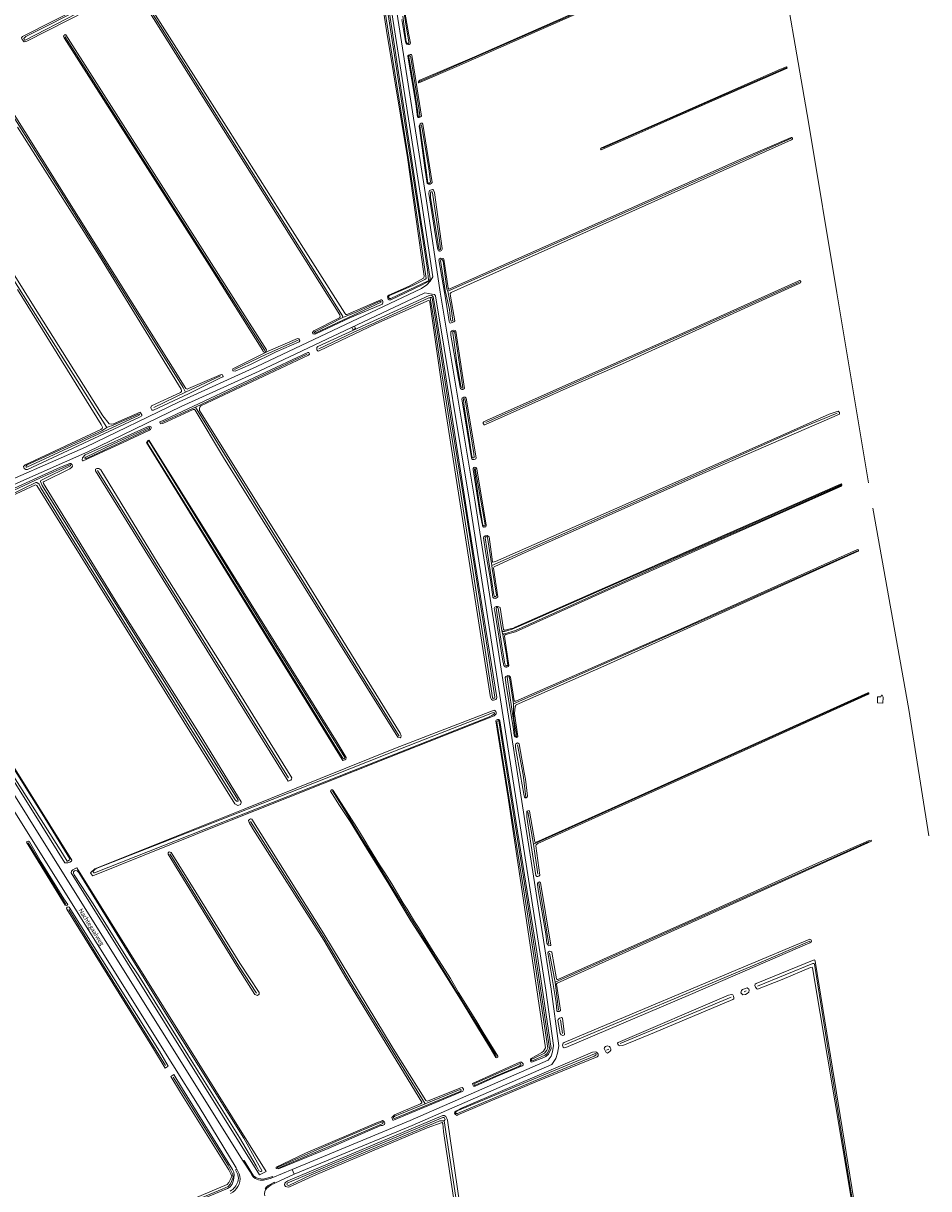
# Model space of a CAD drawing. Extents: x 177628 to 188968, y 384226 to 390673.
# Tile 357 of 393: x 187762 to 188283, y 386791 to 387462. Entities that reach past the tile are written whole.
import ezdxf

# ---------------------------------------------------------------- set-up
doc = ezdxf.new("R2010")
doc.units = 0
for name, color, linetype, lineweight in [('B02_T', 14, 'Continuous', 9), ('B14_F', 14, 'Continuous', 9), ('T07_F', 253, 'Continuous', 9), ('T09_F', 253, 'Continuous', 9), ('T09_T', 253, 'Continuous', 9), ('T10_F', 253, 'Continuous', 9), ('V00_F', 8, 'Continuous', 9), ('V00_T', 8, 'Continuous', 9), ('V06_F', 8, 'Continuous', 9), ('W01_F', 253, 'Continuous', 9), ('Z06', 7, 'Continuous', 9)]:
    doc.layers.add(name, color=color, linetype=linetype, lineweight=lineweight)
doc.styles.add('Legend', font='calibri.ttf')

msp = doc.modelspace()

# ---------------------------------------------------------------- linework, layer by layer
at = {"layer": 'B02_T', "linetype": 'Continuous'}
msp.add_lwpolyline([(188253.306, 387070.487), (188253.443, 387074.055)], dxfattribs=at)
at = {"layer": 'B14_F', "linetype": 'Continuous'}
for points in [[(187950.788, 387286.709), (187952.247, 387287.335), (187952.791, 387286.067), (187951.332, 387285.441), (187950.788, 387286.709)], [(188253.443, 387074.055), (188255.208, 387073.987), (188255.642, 387074.879), (188256.098, 387074.901), (188256.612, 387073.899), (188256.477, 387070.366), (188253.306, 387070.487)]]:
    msp.add_lwpolyline(points, dxfattribs=at)
at = {"layer": 'T07_F', "linetype": 'Continuous'}
for points in [[(187989.735, 387428.237), (188116.569, 387483.94)], [(187945.461, 387292.334), (187945.334, 387293.352), (187829.801, 387477.101)], [(187900.586, 387273.344), (187785.502, 387454.137)], [(187854.852, 387249.386), (187853.507, 387252.006), (187785.582, 387360.849), (187739.416, 387433.84)], [(188200.828, 387436.18), (188158.895, 387417.767), (188095.022, 387389.803)], [(188005.938, 387307.509), (188056.712, 387329.947), (188203.917, 387395.511)], [(187809.686, 387229.054), (187751.509, 387321.199)], [(188027.851, 387231.866), (188141.367, 387282.656), (188208.206, 387312.71)], [(187995.828, 387303.814), (187994.982, 387303.763), (187964.364, 387289.506), (187951.391, 387283.737), (187931.609, 387274.3)], [(187901.543, 387271.278), (187919.857, 387279.273)], [(187860.688, 387240.809), (187924.998, 387271.229)], [(187883.056, 387262.379), (187901.543, 387271.278)], [(187854.852, 387249.386), (187875.137, 387258.85)], [(187836.636, 387240.519), (187854.852, 387249.386)], [(187841.272, 387231.979), (187860.688, 387240.809)], [(187860.688, 387240.809), (187929.889, 387128.586), (187977.917, 387051.401)], [(188031.257, 387149.615), (188117.529, 387187.854), (188211.053, 387229.368), (188230.143, 387237.342)], [(187914.184, 387027.384), (187804.252, 387204.257)], [(188043.849, 387069.892), (188157.023, 387120.128), (188241.847, 387158.053)], [(188055.346, 386989.123), (188178.645, 387044.582), (188248.061, 387075.852)], [(188049.281, 387029.139), (188046.153, 387046.325)], [(188050.951, 387016.241), (188049.281, 387029.139)], [(187939.59, 387019.819), (187947.25, 387007.536), (187954.706, 386995.227), (187962.645, 386982.667), (187970.293, 386970.21), (187980.74, 386952.899), (187984.734, 386946.667), (187993.858, 386932.049), (187997.658, 386925.772), (188006.735, 386911.301), (188014.241, 386899.088), (188019.894, 386889.867), (188024.173, 386883.146), (188027.781, 386877.066), (188033.245, 386868.286), (188034.004, 386866.962)], [(187934.273, 386936.15), (187892.337, 387002.254)], [(188055.346, 386989.123), (188052.105, 387007.72)], [(187784.183, 386957.569), (187764.359, 386989.916)], [(188057.833, 386971.844), (188055.346, 386989.123)], [(188067.738, 386909.734), (188151.885, 386947.272), (188248.649, 386990.826)], [(187845.838, 386983.616), (187885.626, 386919.017)], [(188064.118, 386931.389), (188058.446, 386966.879)], [(187784.183, 386957.569), (187786.098, 386954.5)], [(187843.401, 386861.715), (187803.368, 386926.236), (187787.677, 386951.613)], [(187992.996, 386839.673), (187949.915, 386909.588), (187934.273, 386936.15)], [(188073.309, 386873.7), (188183.667, 386920.137), (188214.47, 386933.406)], [(188067.738, 386909.734), (188064.482, 386926.534)], [(187885.626, 386919.017), (187895.867, 386903.438)], [(188184.369, 386907.413), (188216.186, 386920.496), (188216.867, 386920.54), (188217.124, 386920.05), (188232.46, 386823.86), (188256.339, 386677.534)], [(188069.783, 386893.609), (188067.738, 386909.734)], [(188169.2, 386901.145), (188105.235, 386874.415)], [(188177.705, 386904.744), (188176.631, 386904.259)], [(188072.079, 386880.18), (188070.837, 386888.04)], [(188098.609, 386871.255), (188097.383, 386870.613)], [(187757.26, 386741.048), (187810.576, 386763.367), (187876.091, 386790.575), (187879.495, 386792.095), (187880.929, 386793.663), (187882.376, 386797.279), (187882.262, 386798.99), (187879.465, 386804.423), (187847.886, 386854.996)], [(188003.866, 386829.906), (188020.883, 386717.928), (188034.489, 386630.695)]]:
    msp.add_lwpolyline(points, dxfattribs=at)
at = {"layer": 'T09_F', "linetype": 'Continuous'}
for points in [[(187904.421, 387523.223), (187957.536, 387550.333), (187958.087, 387551.171), (187957.848, 387552.075), (187957.343, 387553.196), (187956.734, 387553.427), (187954.95, 387552.709), (187833.273, 387490.863), (187761.015, 387454.042), (187760.542, 387453.407), (187760.945, 387452.325), (187761.996, 387451.112), (187763.657, 387451.354), (187904.421, 387523.223)], [(187979.422, 387463.925), (187981.522, 387451.246), (187981.968, 387450.13), (187982.368, 387449.623), (187983.274, 387449.516), (187983.698, 387449.592), (187984.317, 387449.87), (187984.543, 387450.258), (187983.545, 387455.019), (187976.713, 387493.219)], [(187983.731, 387310.355), (187991.917, 387314.949), (187992.137, 387315.379), (187992.439, 387316.177), (187982.701, 387384.478), (187970.696, 387457.63), (187965.756, 387490.468), (187966.114, 387490.959), (187966.733, 387491.238), (187968.441, 387490.932), (187968.864, 387490.544), (187990.016, 387351.139), (187995.83, 387314.891), (187995.469, 387313.488), (187991.292, 387311.195), (187973.118, 387302.519), (187972.176, 387302.591), (187971.684, 387302.949), (187971.437, 387303.499), (187971.265, 387304.248), (187971.492, 387304.846), (187971.911, 387305.201), (187983.731, 387310.355)], [(188011.156, 387436.832), (187989.235, 387427.538), (187989.171, 387427.68), (187989.142, 387428.126), (187989.468, 387428.673), (187989.806, 387428.94), (188021.339, 387442.445), (188116.417, 387484.438), (188116.862, 387484.467), (188117.09, 387484.34), (188117.262, 387483.96), (188117.252, 387483.726), (188116.767, 387483.279), (188113.323, 387481.9), (188011.156, 387436.832)], [(187828.943, 387476.601), (187943.843, 387293.89), (187944.07, 387292.835), (187943.674, 387292.243), (187942.43, 387291.518), (187928.75, 387284.616), (187928.004, 387283.702), (187928.221, 387283.221), (187928.482, 387283.007), (187929.18, 387282.743), (187929.998, 387282.946), (187949.609, 387292.103)], [(187949.609, 387292.103), (187967.335, 387299.751), (187968.26, 387300.084), (187968.435, 387300.246), (187968.593, 387300.813), (187968.528, 387301.693), (187968.28, 387302.243), (187967.82, 387302.532), (187967.383, 387302.584), (187948.45, 387294.31), (187947.8, 387294.1), (187947.264, 387294.19), (187946.586, 387294.96), (187912.555, 387348.523), (187879.703, 387400.385), (187836.308, 387468.505)], [(187901.473, 387273.807), (187786.047, 387455.061), (187785.717, 387455.244), (187785.442, 387455.12), (187784.854, 387454.772), (187784.689, 387454.037), (187784.999, 387453.349), (187814.825, 387406.741), (187868.463, 387322.476), (187899.472, 387273.423), (187899.595, 387272.827)], [(187987.59, 387415.507), (187988.507, 387407.618), (187988.921, 387407.461), (187989.504, 387407.438), (187990.292, 387407.85), (187990.756, 387408.345), (187985.243, 387443.36), (187985.05, 387443.789), (187984.351, 387443.817), (187983.308, 387443.462), (187982.961, 387442.962), (187983.094, 387441.649), (187987.59, 387415.507)], [(187856.707, 387248.469), (187875.032, 387257.544), (187876.407, 387258.163), (187876.589, 387258.493), (187876.218, 387259.318), (187875.52, 387259.583), (187856.625, 387251.409), (187855.837, 387251.137), (187855.04, 387251.439), (187741.333, 387432.786)], [(188132.298, 387406.545), (188094.382, 387390.051), (188093.939, 387389.509), (188093.977, 387389.297), (188094.127, 387388.963), (188094.36, 387388.954), (188112.604, 387396.879), (188133.45, 387406.147), (188201.061, 387435.777), (188201.356, 387436.139), (188200.956, 387436.646), (188197.538, 387435.336), (188132.298, 387406.545)], [(187758.212, 387308.407), (187806.444, 387230.834), (187807.169, 387229.222), (187807.001, 387228.472), (187806.185, 387227.852), (187762.565, 387207.545), (187761.735, 387206.581), (187761.784, 387206.097), (187762.099, 387205.397), (187763.038, 387204.808), (187763.865, 387204.843), (187828.352, 387234.964), (187829.729, 387235.836), (187829.711, 387236.25), (187829.074, 387237.48), (187828.744, 387237.837), (187813.543, 387231.164), (187812.163, 387231.048), (187810.999, 387231.199), (187807.263, 387235.754), (187767.394, 387299.055), (187698.87, 387408.793)], [(187992.763, 387378.449), (187994.151, 387369.514), (187994.906, 387369.109), (187995.727, 387369.193), (187996.467, 387369.583), (187996.862, 387370.104), (187991.642, 387403.706), (187991.29, 387404.234), (187990.707, 387404.258), (187989.993, 387403.937), (187989.609, 387403.135), (187989.443, 387402.487), (187989.831, 387399.971), (187992.763, 387378.449)], [(187758.131, 387401.895), (187805.329, 387327.714), (187852.499, 387251.205), (187852.695, 387250.219), (187852.674, 387249.713), (187852.049, 387249.266), (187835.395, 387241.44), (187835.024, 387240.611), (187835.089, 387239.731), (187835.498, 387239.006), (187836.44, 387238.933), (187856.707, 387248.469)], [(188004.803, 387302.348), (188006.689, 387290.145), (188007.17, 387289.331), (188007.515, 387289.2), (188007.987, 387289.298), (188009.341, 387289.85), (188010.091, 387290.474), (188007.443, 387304.624), (188007.409, 387306.097), (188007.814, 387306.852), (188080.209, 387339.208), (188203.83, 387394.734), (188204.406, 387395.108), (188204.489, 387395.432), (188204.451, 387395.644), (188204.163, 387396.029), (188203.697, 387396.048), (188173.323, 387382.893), (188087.007, 387344.328), (188007.173, 387308.911), (188006.581, 387308.701), (188006.202, 387309.161), (188003.611, 387325.856), (188003.418, 387326.284), (188001.743, 387326.446), (188000.998, 387325.939), (188000.75, 387325.598), (188004.803, 387302.348)], [(187998.952, 387339.387), (188000.15, 387331.511), (188000.583, 387330.676), (188001.093, 387330.561), (188001.469, 387330.616), (188002.252, 387330.911), (188002.657, 387331.666), (188002.676, 387332.132), (187998.236, 387364.254), (187997.684, 387365.608), (187997.348, 387365.972), (187997.072, 387366.077), (187996.03, 387365.722), (187995.506, 387365.486), (187995.201, 387364.891), (187995.085, 387363.751), (187998.952, 387339.387)], [(188081.005, 387254.6), (188106.458, 387265.769), (188208.309, 387311.982), (188209.067, 387312.363), (188209.219, 387312.819), (188209.218, 387313.104), (188208.724, 387313.616), (188208.458, 387313.672), (188207.623, 387313.253), (188141.752, 387283.542), (188028.178, 387233.056), (188026.775, 387232.351), (188026.415, 387231.933), (188026.378, 387231.439), (188026.549, 387231.098), (188026.968, 387230.643), (188027.272, 387230.606), (188027.746, 387230.796), (188081.005, 387254.6)], [(187964.474, 387288.803), (187993.485, 387301.674), (187994.604, 387302.092), (187995.398, 387301.957), (187995.702, 387301.276), (188003.044, 387248.83), (188030.625, 387073.573), (188031.08, 387072.552), (188031.663, 387072.16), (188032.193, 387072.07), (188033.002, 387072.268), (188033.546, 387072.511), (188033.999, 387072.958), (188034.225, 387073.548), (188018.547, 387170.981), (187998.283, 387300.063), (187997.467, 387304.267), (187996.505, 387305.143), (187995.166, 387305.035), (187931.214, 387275.585), (187930.624, 387275.077), (187930.467, 387274.517), (187930.597, 387273.678), (187931.4, 387272.976), (187931.906, 387273.12), (187964.474, 387288.803)], [(188012.076, 387257.19), (188013.307, 387251.276), (188014.019, 387250.966), (188014.533, 387250.969), (188015.247, 387251.29), (188015.585, 387251.557), (188010.574, 387284.566), (188010.355, 387284.925), (188009.379, 387285.058), (188008.263, 387284.613), (188007.777, 387284.165), (188007.77, 387282.273), (188012.076, 387257.19)], [(187902.591, 387272.925), (187919.33, 387280.376), (187920.128, 387280.074), (187920.613, 387279.548), (187920.823, 387278.898), (187920.465, 387278.406), (187907.132, 387272.571), (187892.259, 387265.381), (187883.496, 387261.519), (187882.454, 387261.629), (187882.262, 387261.873), (187882.09, 387262.622), (187882.165, 387262.822), (187883.028, 387263.293), (187899.077, 387271.178), (187899.802, 387271.587)], [(187922.419, 387143.626), (187893.813, 387189.252), (187863.002, 387238.885), (187863.023, 387240.142), (187863.115, 387240.682), (187863.692, 387241.439), (187925.807, 387270.752), (187926.192, 387271.007), (187926.408, 387271.27), (187926.191, 387271.755), (187925.905, 387272.21), (187925.326, 387272.201), (187907.277, 387263.81), (187840.307, 387232.33), (187840.192, 387232.029), (187840.308, 387231.582), (187840.494, 387231.165), (187841.828, 387231.345), (187859.322, 387239.488), (187860.101, 387239.42), (187860.426, 387239.066), (187876.877, 387211.721), (187977.182, 387050.78), (187978.493, 387050.451), (187978.879, 387050.706), (187979.155, 387051.578), (187978.443, 387053.173), (187922.419, 387143.626)], [(187899.802, 387271.587), (187902.591, 387272.925)], [(188017.054, 387226.96), (188019.519, 387211.552), (188019.832, 387211.021), (188020.272, 387210.692), (188020.712, 387210.546), (188021.225, 387210.62), (188021.756, 387210.841), (188022.086, 387211.098), (188022.36, 387211.557), (188016.617, 387246.002), (188016.231, 387246.404), (188015.864, 387246.587), (188015.278, 387246.568), (188014.289, 387245.979), (188014.125, 387245.484), (188017.054, 387226.96)], [(188230.646, 387238.507), (188225.621, 387236.643), (188197.639, 387224.24), (188109.865, 387185.431), (188033.39, 387151.883), (188031.887, 387151.496), (188031.777, 387151.532), (188031.722, 387151.642), (188029.68, 387166.025), (188029.276, 387166.556), (188028.598, 387166.812), (188027.462, 387166.608), (188026.986, 387166.369), (188026.674, 387166.167), (188026.602, 387165.58), (188027.734, 387157.756), (188030.458, 387141.285), (188031.813, 387131.372), (188032.401, 387130.842), (188033.153, 387130.623), (188033.775, 387130.844), (188034.325, 387131.12), (188034.69, 387131.579), (188032.297, 387148.033), (188032.588, 387148.913), (188048.392, 387156.07), (188149.717, 387201.319), (188231.479, 387236.694)], [(188231.479, 387236.694), (188231.563, 387237.271), (188231.476, 387237.698), (188230.646, 387238.507)], [(187819.003, 387220.406), (187834.177, 387227.597), (187834.77, 387227.945), (187835.247, 387228.74), (187835.1, 387229.257), (187834.914, 387229.673), (187834.104, 387229.81), (187833.033, 387229.415), (187797.165, 387213.235), (187795.702, 387211.667), (187795.442, 387210.386), (187795.69, 387209.831), (187796.029, 387209.816), (187819.003, 387220.406)], [(187870.752, 387162.818), (187834.087, 387221.65), (187833.887, 387221.727), (187833.37, 387221.58), (187832.4, 387220.398), (187945.128, 387037.967), (187945.607, 387037.266), (187946.648, 387037.731), (187947.28, 387038.179), (187947.525, 387039.121), (187942.289, 387047.681), (187870.752, 387162.818)], [(187752.042, 387188.348), (187768.464, 387196.096), (187769.229, 387195.688), (187883.277, 387012.35), (187884.975, 387011.527), (187885.623, 387011.567), (187886.524, 387011.97), (187886.985, 387013.173), (187886.969, 387013.582), (187863.395, 387052.222), (187816.013, 387127.232), (187773.083, 387196.744), (187772.92, 387197.669), (187773.513, 387198.017), (187788.247, 387205.261), (187789.41, 387206.196), (187789.779, 387206.86), (187789.639, 387207.546), (187788.99, 387208.255), (187788.281, 387208.354), (187782.947, 387206.139), (187765.26, 387198.242)], [(187839.243, 387150.664), (187806.173, 387204.612), (187805.022, 387205.512), (187803.865, 387205.495), (187803.133, 387205.085), (187803.127, 387204.167), (187914.044, 387025.42), (187915.5, 387026.07), (187915.97, 387026.696), (187916.069, 387027.406), (187878.722, 387087.764), (187839.243, 387150.664)], [(188024.322, 387180.073), (188026.041, 387171.902), (188026.463, 387171.701), (188026.976, 387171.684), (188027.801, 387171.96), (188028.129, 387172.859), (188022.756, 387205.289), (188022.352, 387205.82), (188022.095, 387206.057), (188021.398, 387206.166), (188020.94, 387205.982), (188020.63, 387205.413), (188020.539, 387204.863), (188024.322, 387180.073)], [(187765.26, 387198.242), (187751.866, 387192.096)], [(188044.303, 387113.778), (188044.816, 387114.127), (188151.104, 387160.997), (188232.407, 387196.552)], [(188232.674, 387195.321), (188232.776, 387195.618), (188232.763, 387196.006), (188232.407, 387196.552)], [(188232.674, 387195.321), (188157.206, 387161.906), (188088.68, 387131.158), (188044.894, 387111.506)], [(188043.789, 387055.206), (188044.217, 387051.798), (188044.437, 387051.359), (188044.786, 387050.938), (188045.043, 387050.792), (188045.465, 387050.682), (188045.758, 387050.738), (188045.941, 387050.83), (188046.215, 387051.105), (188044.396, 387064.408), (188044.755, 387068.532), (188045.047, 387069.046), (188045.34, 387069.376), (188097.44, 387092.47), (188242.33, 387157.81), (188242.494, 387158.122), (188242.494, 387158.305), (188242.365, 387158.561), (188241.778, 387158.817), (188141.974, 387114.011), (188045.171, 387071.538), (188044.401, 387071.427), (188044.181, 387071.683), (188042.012, 387085.315), (188041.7, 387085.754), (188041.314, 387086.065), (188040.471, 387086.192), (188039.409, 387085.75), (188039.062, 387085.072), (188039.473, 387080.784), (188043.789, 387055.206)], [(188038.102, 387112.687), (188036.204, 387125.46), (188035.306, 387125.88), (188034.536, 387126.044), (188033.821, 387125.914), (188032.997, 387125.546), (188032.705, 387124.941), (188032.946, 387123.274), (188037.54, 387095.772)], [(188038.102, 387112.687), (188038.621, 387112.419), (188039.253, 387112.41), (188040.376, 387112.734), (188044.303, 387113.778)], [(188038.651, 387108.997), (188038.871, 387109.499), (188039.46, 387109.879), (188044.894, 387111.506)], [(188037.54, 387095.772), (188038.152, 387091.998), (188038.96, 387091.211), (188039.4, 387091.066), (188040.023, 387091.103), (188040.719, 387091.453), (188041.157, 387092.132), (188038.651, 387108.997)], [(188247.846, 387076.4), (188136.321, 387026.102), (188058.144, 386991.012), (188056.24, 386990.239), (188055.983, 386990.477), (188052.982, 387008.231), (188052.761, 387008.487), (188052.083, 387008.467), (188051.644, 387008.247), (188051.424, 387008.045), (188051.37, 387007.696), (188051.522, 387004.746), (188055.175, 386980.945), (188056.677, 386971.198), (188057.173, 386970.667), (188057.466, 386970.539), (188057.796, 386970.521), (188058.291, 386970.724), (188058.748, 386971.091), (188058.857, 386971.421), (188056.591, 386988.26), (188056.92, 386988.792), (188057.762, 386989.49), (188172.436, 387041.214), (188248.18, 387075.548)], [(187972.458, 387039.188), (188032.739, 387063.106), (188033.516, 387063.786), (188033.878, 387064.281), (188033.807, 387064.998), (188033.529, 387065.622), (188033.111, 387066.184), (188032.641, 387066.307), (187975.781, 387044.415), (187889.18, 387009.577), (187802.625, 386975.01), (187800.538, 386973.163), (187800.269, 386972.461), (187801.498, 386971.013), (187875.497, 387000.723), (187972.458, 387039.188)], [(188057.277, 386927.197), (188065.384, 386871.586), (188063.916, 386868.352), (188062.499, 386867.054), (188061.282, 386866.427), (188054.191, 386863.677), (188053.859, 386863.862), (188053.58, 386864.486), (188053.479, 386865.273), (188053.879, 386865.867), (188060.043, 386869.202), (188061.137, 386870.106), (188062.206, 386871.998), (188040.753, 387015.818), (188033.544, 387060.1), (188033.875, 387060.664), (188034.499, 387060.942), (188035.286, 387061.044), (188035.966, 387060.266), (188057.277, 386927.197)], [(188049.9, 387030.53), (188047.011, 387046.873), (188046.46, 387047.422), (188046.039, 387047.439), (188045.068, 387046.998), (188044.868, 387046.484), (188044.962, 387044.835), (188049.757, 387018.03)], [(188050.731, 387026.591), (188049.9, 387030.53)], [(188051.854, 387016.784), (188050.731, 387026.591)], [(188033.613, 386866.386), (188030.331, 386871.876), (188023.636, 386882.959), (188014.754, 386897.525), (188005.534, 386912.29), (187994.793, 386929.411), (187984.663, 386945.113), (187971.936, 386966.151), (187959.156, 386986.898), (187949.653, 387002.202), (187943.514, 387011.43), (187938.478, 387019.621)], [(187940.042, 387020.182), (187953.59, 386998.743), (187957.72, 386991.829), (187960.808, 386986.777), (187966.699, 386977.262), (187969.744, 386972.6), (187973.689, 386966.32), (187980.191, 386955.289), (187982.475, 386951.853), (187986.796, 386944.693), (187989.128, 386941.16), (187992.829, 386934.835), (187997.584, 386927.426), (188007.423, 386911.777), (188012.171, 386903.882), (188022.103, 386887.94), (188026.376, 386880.781), (188034.735, 386867.097)], [(188049.757, 387018.03), (188050.07, 387016.322)], [(187934.636, 386937.494), (187893.101, 387003.632), (187892.31, 387003.699), (187891.699, 387003.448), (187891.267, 387002.785), (187891.582, 387001.585), (187893.673, 386998.111), (187934.549, 386933.962)], [(187784.903, 386957.731), (187771.757, 386978.863), (187765.096, 386990.457), (187764.545, 386990.86), (187763.857, 386990.739), (187763.504, 386990.488), (187763.419, 386990.265), (187784.053, 386956.517)], [(188068.299, 386898.019), (188068.748, 386893.199), (188069.078, 386892.815), (188069.463, 386892.779), (188070.086, 386892.909), (188070.782, 386893.35), (188070.91, 386893.552), (188068.592, 386908.576), (188068.573, 386908.887), (188068.866, 386909.218), (188150.064, 386945.871), (188249.831, 386990.842), (188249.94, 386991.172), (188249.812, 386991.428), (188248.511, 386991.279), (188218.313, 386977.993), (188148.193, 386946.399), (188069.375, 386911.308), (188068.752, 386911.27), (188068.55, 386911.582), (188065.828, 386926.953), (188065.608, 386927.301), (188064.599, 386927.574), (188063.94, 386927.243), (188063.648, 386926.638), (188063.741, 386925.722), (188068.299, 386898.019)], [(187886.128, 386920.747), (187860.815, 386961.605), (187846.578, 386984.364), (187845.474, 386984.787), (187844.943, 386984.3), (187844.875, 386983.521), (187884.302, 386919.433)], [(187785.408, 386978.498), (187787.199, 386978.402), (187788.342, 386978.851), (187789.336, 386979.351), (187789.552, 386980.053)], [(187789.067, 386972.637), (187789.364, 386973.657), (187789.984, 386974.405), (187791.823, 386975.453), (187792.387, 386975.507)], [(188062.327, 386937.577), (188062.96, 386932.208), (188063.272, 386931.585), (188063.713, 386930.89), (188064.08, 386930.707), (188065.015, 386930.947), (188065.198, 386931.131), (188059.36, 386967.134), (188058.993, 386967.408), (188058.809, 386967.591), (188058.15, 386967.26), (188057.802, 386967.039), (188057.638, 386966.636), (188057.547, 386966.177), (188057.956, 386962.989), (188062.327, 386937.577)], [(187784.903, 386957.731), (187787.085, 386954.492), (187786.797, 386954.118), (187786.202, 386953.966), (187785.698, 386954.027), (187784.053, 386956.517)], [(187839.863, 386870.01), (187788.004, 386952.912), (187787.333, 386953.169), (187786.869, 386952.962), (187786.465, 386952.41), (187786.587, 386951.722), (187836.423, 386871.431)], [(187934.636, 386937.494), (187974.46, 386871.587), (187993.345, 386841.586), (187993.607, 386841.37), (187994.047, 386841.317), (187994.702, 386841.526), (188013.385, 386848.87), (188014.141, 386849.041), (188014.635, 386848.679), (188014.921, 386848.224), (188014.968, 386847.746), (188014.599, 386847.082), (188014.176, 386846.727), (187974.691, 386830.263), (187974.321, 386830.347), (187974.035, 386830.802), (187973.64, 386831.873), (187975.234, 386833.334), (187990.17, 386839.753), (187990.94, 386840.263), (187991.063, 386840.734), (187947.235, 386912.257), (187934.549, 386933.962)], [(188086.51, 386880.75), (188072.958, 386874.953), (188072.464, 386874.567), (188072.135, 386874.035), (188072.008, 386873.558), (188072.174, 386872.954), (188072.468, 386872.368), (188073, 386872.039), (188074.008, 386872.132), (188145.705, 386902.592), (188214.38, 386932.314), (188215.039, 386932.737), (188215.405, 386933.379), (188215.257, 386933.947), (188215, 386934.368), (188214.45, 386934.459), (188175.075, 386918.077), (188086.51, 386880.75)], [(188198.558, 386911.383), (188184.241, 386905.754), (188183.806, 386905.838), (188183.073, 386906.939), (188182.684, 386907.829), (188182.947, 386908.67), (188183.56, 386908.991), (188216.916, 386922.568), (188217.29, 386922.451), (188217.488, 386921.774), (188238.52, 386791.613), (188257.238, 386677.195), (188257.095, 386676.573), (188256.173, 386676.246), (188255.793, 386676.672), (188237.581, 386788.933), (188215.98, 386918.092), (188215.726, 386918.428), (188214.862, 386918.288), (188198.558, 386911.383)], [(187886.128, 386920.747), (187897.381, 386903.845), (187897.265, 386902.772), (187896.418, 386902.142), (187894.909, 386902.707), (187884.302, 386919.433)], [(188125.011, 386880.725), (188106.798, 386873.288), (188104.976, 386873.036), (188104.226, 386873.424), (188103.779, 386874.128), (188103.677, 386874.621), (188104.071, 386875.062), (188167.502, 386902.215), (188169.227, 386902.65), (188170.067, 386902.387), (188170.514, 386901.684), (188170.687, 386900.759), (188170.698, 386900.14), (188169.995, 386899.693), (188125.011, 386880.725)], [(188177.368, 386902.62), (188178.255, 386903.163), (188179.259, 386904.08), (188179.454, 386905.198), (188179.197, 386905.689), (188178.344, 386906.57), (188175.61, 386905.527), (188175.003, 386904.896), (188174.778, 386903.685), (188175.164, 386902.949), (188175.917, 386902.407), (188177.368, 386902.62)], [(188070.603, 386880.282), (188071.319, 386879.403), (188072.273, 386879.149), (188072.768, 386879.26), (188073.061, 386879.407), (188073.189, 386879.7), (188072.017, 386889.064), (188071.467, 386889.337), (188071.119, 386889.3), (188070.331, 386888.951), (188069.471, 386888.289), (188069.252, 386887.629), (188070.603, 386880.282)], [(188056.557, 386852.423), (188091.97, 386866.844), (188092.455, 386867.411), (188092.563, 386868.249), (188092.241, 386868.862), (188091.578, 386869.53), (188091.205, 386869.647), (188089.258, 386869.485), (188013.79, 386837.274), (188010.941, 386835.702), (188010.086, 386835.098), (188009.791, 386834.318), (188010.206, 386833.676), (188011.178, 386833.014), (188011.73, 386833.303), (188056.557, 386852.423)], [(188097.154, 386869.327), (188097.904, 386868.939), (188098.762, 386869.389), (188099.34, 386869.926), (188099.854, 386870.586), (188099.839, 386871.36), (188099.454, 386872.095), (188099.039, 386872.737), (188097.763, 386873.084), (188097.27, 386872.982), (188096.841, 386872.757), (188096.14, 386872.156), (188095.995, 386871.689), (188096.129, 386871.134), (188097.154, 386869.327)], [(188033.936, 386855.383), (188021.69, 386849.832), (188020.71, 386849.977), (188020.432, 386850.601), (188020.16, 386851.395), (188047.527, 386863.697), (188048.314, 386863.798), (188049.388, 386862.697), (188049.32, 386861.918), (188048.827, 386861.532), (188033.936, 386855.383)], [(187853.203, 386848.401), (187881.963, 386801.858), (187882.696, 386800.422), (187883.035, 386798.625), (187882.489, 386795.691), (187881.71, 386793.487), (187880.697, 386792.014), (187879.176, 386791.057), (187792.299, 386754.96), (187757.019, 386740.044), (187756.228, 386740.154), (187756.055, 386740.541), (187755.994, 386740.885), (187756.389, 386741.247), (187756.939, 386741.678), (187878.897, 386793.345), (187879.781, 386794.482), (187880.982, 386796.781), (187881.53, 386798.046), (187880.943, 386799.361), (187879.795, 386801.725), (187852.073, 386846.312)], [(187923.943, 386811.266), (187907.035, 386803.301), (187907.206, 386802.545), (187908.525, 386802.385), (187937.119, 386813.987), (187967.416, 386827.181), (187968.403, 386827.206), (187969.451, 386827.84), (187969.796, 386828.743), (187969.355, 386829.544), (187968.39, 386830.028), (187967.149, 386829.641), (187965.87, 386829.153), (187923.943, 386811.266)], [(188017.114, 386752.524), (188005.875, 386830.312), (188005.487, 386831.202), (188004.751, 386832.457), (188003.904, 386833.029), (188003.163, 386832.953), (187913.836, 386795.431), (187912.646, 386794.572), (187912.161, 386794.006), (187911.992, 386793.136), (187912.474, 386792.216), (187914.094, 386791.659), (187914.771, 386791.858), (187930.422, 386798.967), (187994.104, 386825.939)], [(187994.104, 386825.939), (188002.714, 386828.89), (188003.004, 386828.338), (188003.524, 386823.767), (188032.144, 386635.156)]]:
    msp.add_lwpolyline(points, dxfattribs=at)
at = {"layer": 'T09_F', "linetype": 'Continuous', "extrusion": (0, 0, -1)}
for centre, radius, start, end in [((-187900.408, 387273.559), 1.094, 166.900957, 317.985079), ((-188247.92, 387075.938), 0.468, 80.853517, 236.334259), ((-187939.335, 387019.693), 0.86, 355.178722, 145.355899), ((-188050.924, 387016.7), 0.934, 174.824189, 336.138111), ((-188034.079, 386866.891), 0.687, 162.589054, 312.686906)]:
    msp.add_arc(centre, radius, start, end, dxfattribs=at)
at = {"layer": 'T09_T', "linetype": 'Continuous'}
for points in [[(187789.552, 386980.053), (187679.69, 387155.93), (187675.85, 387153.63), (187772.185, 386999.685), (187785.408, 386978.498)], [(187792.387, 386975.507), (187901.4, 386800.71), (187897.54, 386798.84), (187789.067, 386972.637)], [(187836.423, 386871.431), (187843.262, 386860.22), (187845.032, 386861.46), (187839.863, 386870.01)], [(187853.203, 386848.401), (187848.193, 386856.509), (187846.511, 386855.46), (187852.073, 386846.312)]]:
    msp.add_lwpolyline(points, dxfattribs=at)
at = {"layer": 'T10_F', "linetype": 'Continuous'}
for points in [[(188248.155, 387197.241), (188229.963, 387306.487), (188213.55, 387404.907), (188195.043, 387512.388), (188180.99, 387593.878), (188162.214, 387700.662), (188146.576, 387803.169)], [(188282.855, 386994.018), (188271.341, 387066.707), (188250.65, 387182.63)]]:
    msp.add_lwpolyline(points, dxfattribs=at)
at = {"layer": 'V00_F', "linetype": 'Continuous'}
for points in [[(187885.037, 386798.943), (187883.777, 386801.712), (187884.51, 386802.061)], [(187894.127, 386798.279), (187892.626, 386800.842), (187888.761, 386807.15), (187888.193, 386806.789)], [(187892.117, 386800.524), (187893.338, 386798.394)], [(187885.849, 386799.344), (187886.297, 386798.046)], [(187901.806, 386796.857), (187899.882, 386796.399)], [(187900.658, 386795.945), (187903.604, 386796.761)], [(187902.563, 386792.697), (187906.079, 386794.57), (187906.319, 386793.974)], [(187903.383, 386797.319), (187904.96, 386797.962), (187905.207, 386797.397)], [(187904.275, 386793.023), (187901.784, 386791.227)]]:
    msp.add_lwpolyline(points, dxfattribs=at)
for centre, radius, start, end in [((187875.377, 386798.125), 10.171, 301.326664, 341.279042), ((187879.883, 386796.935), 5.531, 337.962465, 21.279777), ((187898.119, 386801.718), 5.823, 214.809238, 259.421245), ((187898.973, 386804.698), 8.914, 257.54421, 280.899625), ((187904.644, 386788.049), 4.276, 131.980767, 197.539387)]:
    msp.add_arc(centre, radius, start, end, dxfattribs=at)
at = {"layer": 'V00_F', "linetype": 'Continuous', "extrusion": (0, 0, -1)}
for centre, radius, start, end in [((-187878.379, 386796.585), 8.052, 169.544382, 213.307631), ((-187899.395, 386804.656), 8.272, 266.623856, 309.557722), ((-187876.146, 386797.456), 10.409, 210.565617, 242.901559), ((-187906.769, 386786.706), 7.32, 34.660817, 54.930266)]:
    msp.add_arc(centre, radius, start, end, dxfattribs=at)
at = {"layer": 'V00_T', "linetype": 'Continuous'}
for points in [[(187884.51, 386802.061), (187884.124, 386802.844), (187862.722, 386838.057), (187847.693, 386862.181), (187761.37, 386999.998), (187649.702, 387178.503), (187535.483, 387361.314), (187492.7, 387429.343), (187479.37, 387450.647), (187469.135, 387466.883)], [(187676.204, 387145.594), (187793.262, 386958.338), (187888.193, 386806.789)], [(187885.849, 386799.344), (187884.51, 386802.061)], [(187888.193, 386806.789), (187892.117, 386800.524)], [(187905.207, 386797.397), (187916.399, 386801.839)], [(187916.399, 386801.839), (187917.529, 386799.188)], [(187903.604, 386796.761), (187905.207, 386797.397)], [(187906.319, 386793.974), (187904.275, 386793.023)], [(187917.529, 386799.188), (187906.319, 386793.974)]]:
    msp.add_lwpolyline(points, dxfattribs=at)
msp.add_arc((187900.132, 386805.492), 8.796, 280.968613, 291.688474, dxfattribs=at)
at = {"layer": 'V06_F', "linetype": 'Continuous'}
for points in [[(187936.631, 387699.484), (187952.519, 387611.262), (187972.197, 387477.707), (187990.763, 387359.121), (187997.274, 387315.767), (187995.868, 387313.337), (187993.856, 387311.192), (187990.906, 387309.106), (187896.073, 387264.224), (187851.192, 387243.868), (187797.412, 387217.809), (187757.061, 387200.011), (187733.102, 387188.834), (187677.341, 387162.263)], [(187940.164, 387701.572), (187955.483, 387611.73), (187975.163, 387478.157), (187993.729, 387359.575), (188001.62, 387307.029), (188021.694, 387185.977), (188041.268, 387060.418), (188065.451, 386905.665), (188069.908, 386873.135), (188069.118, 386868.856), (188068.095, 386865.77), (188065.765, 386862.42), (187985.409, 386827.307), (187917.529, 386799.188)], [(187679.221, 387159.219), (187734.388, 387186.124), (187758.301, 387197.279), (187798.672, 387215.085), (187852.466, 387241.152), (187897.335, 387261.502), (187992.692, 387306.632), (187996.934, 387305.863), (187998.256, 387305.515), (187998.952, 387304.778), (188018.732, 387185.501), (188038.304, 387059.956), (188062.483, 386905.229), (188066.87, 386873.205), (188066.206, 386869.604), (188065.385, 386867.126), (188063.787, 386864.83), (187984.233, 386830.067), (187916.399, 386801.839)]]:
    msp.add_lwpolyline(points, dxfattribs=at)
at = {"layer": 'W01_F', "linetype": 'Continuous'}
for points in [[(187921.416, 387534.417), (187955.248, 387551.753), (187956.551, 387552.257), (187956.904, 387552.209), (187957.196, 387551.927), (187957.182, 387551.59), (187956.969, 387551.329), (187913.124, 387528.865), (187852.43, 387497.909), (187792.034, 387467.249), (187763.076, 387452.193), (187762.656, 387452.003), (187762.281, 387452.087), (187762.085, 387452.336), (187761.832, 387452.897), (187762.267, 387453.43), (187763.052, 387454.12), (187833.614, 387489.841), (187921.416, 387534.417)], [(187980.052, 387465.841), (187982.009, 387451.043), (187982.534, 387450.08), (187982.607, 387450.021), (187982.966, 387450.044), (187983.175, 387450.092), (187983.405, 387450.195), (187983.583, 387450.414), (187983.466, 387450.776), (187979.645, 387474.328), (187976.332, 387492.344), (187976.28, 387492.459)], [(187978.004, 387417.667), (187984.651, 387374.811), (187993.595, 387314.868), (187992.709, 387314.216), (187985.858, 387310.711), (187972.416, 387304.998), (187971.631, 387304.308), (187971.719, 387303.926), (187972.416, 387303.313), (187973.173, 387303.316), (187994.64, 387313.484), (187994.895, 387313.852), (187994.289, 387320.068), (187981.79, 387400.83), (187968.13, 387489.413), (187967.783, 387490.184), (187967.345, 387490.408), (187966.504, 387490.03), (187966.325, 387489.865), (187967.493, 387483.901), (187978.004, 387417.667)], [(187987.44, 387419.407), (187988.746, 387410.357), (187988.902, 387408.167), (187989.022, 387407.899), (187989.692, 387408.154), (187989.929, 387408.446), (187989.419, 387411.628), (187984.767, 387442.046), (187984.353, 387442.966), (187983.831, 387443.101), (187983.614, 387442.865), (187983.532, 387442.228), (187984.106, 387439.212), (187987.44, 387419.407)], [(187994.971, 387377.88), (187995.95, 387370.481), (187995.84, 387370.109), (187995.313, 387369.641), (187995.006, 387369.503), (187994.454, 387369.808), (187993.569, 387377.203), (187989.863, 387402.651), (187990.105, 387403.036), (187990.659, 387403.24), (187990.818, 387402.988), (187991.391, 387399.972), (187994.971, 387377.88)], [(187999.896, 387338.454), (188000.767, 387332.113), (188000.97, 387331.559), (188001.133, 387331.402), (188001.415, 387331.391), (188001.684, 387331.511), (188001.764, 387331.64), (188001.129, 387336.842), (187997.196, 387364.125), (187997.006, 387364.546), (187996.732, 387364.746), (187996.583, 387364.771), (187996.126, 387364.658), (187995.94, 387364.251), (187996.065, 387361.31), (187999.896, 387338.454)], [(188005.938, 387307.509), (188007.695, 387298.892), (188008.938, 387290.598), (188008.517, 387290.408), (188008.078, 387290.256), (188007.855, 387290.341), (188007.548, 387291.125), (188007.013, 387296.925), (188004.527, 387307.981), (188001.837, 387325.124), (188001.895, 387325.611), (188002.014, 387325.757), (188002.585, 387325.922), (188002.98, 387325.454), (188003.364, 387324.704), (188005.484, 387308.826), (188005.938, 387307.509)], [(187995.828, 387303.814), (187995.729, 387303.516), (187997.261, 387294.763), (188002.018, 387263.482), (188002.699, 387258.781), (188019.58, 387151.808), (188031.683, 387073.679), (188032.008, 387073.033), (188032.754, 387073.283), (188033.051, 387073.806), (188028.572, 387102.676), (188016.344, 387180.804), (188007.541, 387235.26), (187996.923, 387303.617), (187996.649, 387303.915), (187996.101, 387303.889), (187995.828, 387303.814)], [(187945.461, 387292.334), (187953.523, 387295.549), (187966.144, 387301.312), (187967.275, 387301.739), (187967.523, 387301.189), (187967.279, 387300.996), (187929.571, 387283.362), (187929.041, 387283.62), (187929.185, 387283.85), (187929.849, 387284.397), (187945.461, 387292.334)], [(188011.249, 387266.011), (188013.545, 387252.764), (188013.803, 387252.068), (188014.097, 387251.757), (188014.225, 387251.776), (188014.646, 387251.941), (188013.571, 387258.922), (188010.063, 387283.621), (188009.97, 387283.988), (188009.658, 387284.244), (188009.383, 387284.335), (188009.072, 387284.316), (188008.834, 387284.242), (188008.761, 387283.747), (188008.762, 387283.381), (188009.429, 387279.497), (188011.249, 387266.011)], [(188018.421, 387221.598), (188019.885, 387212.382), (188020.033, 387211.906), (188020.51, 387211.595), (188020.84, 387211.577), (188021.059, 387211.688), (188020.89, 387214.033), (188016.051, 387244.943), (188015.721, 387245.419), (188015.537, 387245.602), (188015.335, 387245.638), (188015.207, 387245.62), (188014.951, 387245.491), (188014.933, 387245.069), (188015.381, 387240.891), (188018.421, 387221.598)], [(187809.686, 387229.054), (187806.709, 387227.217), (187763.819, 387207.5), (187763.194, 387207.053), (187762.905, 387206.592), (187763.09, 387206.179), (187763.565, 387206.228), (187805.048, 387225.395), (187828.234, 387236.162), (187828.485, 387236.523), (187828.43, 387236.829), (187828.361, 387236.798), (187827.955, 387236.78), (187812.392, 387230.023), (187810.954, 387229.542), (187809.686, 387229.054)], [(187813.436, 387219.617), (187797.506, 387212.052), (187797.034, 387211.628), (187796.936, 387211.329), (187797.185, 387211.081), (187798.651, 387211.507), (187834.19, 387228.235), (187834.239, 387228.384), (187834.263, 387228.832), (187834.014, 387229.08), (187833.542, 387228.905), (187813.436, 387219.617)], [(187942.909, 387042.931), (187945.554, 387038.658), (187946.077, 387038.36), (187946.524, 387038.585), (187946.622, 387039.132), (187898.604, 387116.152), (187833.995, 387221.249), (187833.747, 387221.249), (187833.424, 387221.024), (187833.102, 387220.303), (187833.277, 387219.706), (187875.384, 387151.729), (187912.103, 387092.622), (187942.909, 387042.931)], [(187771.088, 387199.966), (187788.112, 387207.583), (187788.51, 387207.658), (187788.759, 387207.286), (187788.71, 387206.888), (187772.308, 387198.899), (187771.538, 387198.45), (187771.39, 387198.002), (187772.364, 387195.69), (187801.899, 387148.161), (187831.557, 387100.757), (187884.964, 387014.867), (187885.239, 387014.196), (187885.09, 387013.872), (187884.319, 387013.92), (187883.521, 387014.64), (187833.783, 387094.219), (187788.957, 387166.37), (187771.72, 387194.371), (187770.721, 387196.483), (187769.252, 387197.302), (187768.779, 387197.375), (187753.446, 387189.986)], [(188024.02, 387185.613), (188025.54, 387176.287), (188026.206, 387172.769), (188026.426, 387172.513), (188026.866, 387172.367), (188027.123, 387172.404), (188027.306, 387172.496), (188027.507, 387172.735), (188026.619, 387177.425), (188021.749, 387205.476), (188021.401, 387205.347), (188021.255, 387204.907), (188021.627, 387201.792), (188024.02, 387185.613)], [(187752.921, 387191.527), (187771.088, 387199.966)], [(188232.185, 387196.093), (188102.986, 387139.198), (188052.771, 387117.189), (188044.457, 387113.472)], [(188044.863, 387112.117), (188137.525, 387153.794), (188195.248, 387179.207), (188232.366, 387195.665)], [(188232.366, 387195.665), (188232.352, 387195.866), (188232.284, 387196.004), (188232.185, 387196.093)], [(188031.257, 387149.615), (188031.036, 387150.816), (188028.81, 387165.749), (188028.589, 387166.189), (188028.351, 387166.298), (188027.911, 387166.169), (188027.637, 387165.985), (188027.564, 387165.49), (188028.381, 387159.48), (188032.48, 387132.693), (188032.811, 387131.759), (188033.031, 387131.594), (188033.215, 387131.595), (188033.508, 387131.742), (188033.819, 387132.036), (188033.928, 387132.457), (188031.591, 387147.793), (188031.257, 387149.615)], [(187784.011, 386983.9), (187786.814, 386979.461), (187786.997, 386979.438), (187787.935, 386979.967), (187788.324, 386980.22), (187788.323, 386980.678), (187772.378, 387006.606), (187720.272, 387089.467), (187679.673, 387155.121), (187678.963, 387155.051), (187678.323, 387154.729), (187677.751, 387154.27), (187677.5, 387153.628), (187677.501, 387153.17), (187688.598, 387135.183), (187719.038, 387087.472), (187747.138, 387041.909), (187784.011, 386983.9)], [(188037.162, 387112.282), (188034.895, 387125.055), (188034.729, 387125.385), (188034.601, 387125.458), (188034.014, 387125.347), (188033.777, 387125.09), (188037.059, 387103.304)], [(188037.059, 387103.304), (188038.782, 387093.026), (188039.114, 387092.275), (188039.499, 387091.964), (188039.774, 387091.873), (188040.031, 387091.91), (188040.25, 387092.02), (188040.47, 387092.314), (188039.505, 387099.075), (188037.623, 387109.68)], [(188037.162, 387112.282), (188037.864, 387111.704), (188038.641, 387111.644), (188039.958, 387111.965), (188043.034, 387112.893), (188044.457, 387113.472)], [(188037.623, 387109.68), (188037.162, 387112.282)], [(188044.863, 387112.117), (188038.698, 387110.336), (188038.258, 387110.197), (188037.964, 387110.006), (188037.623, 387109.68)], [(188043.849, 387069.892), (188041.549, 387084.88), (188041.274, 387085.337), (188040.888, 387085.557), (188040.54, 387085.611), (188040.357, 387085.519), (188040.101, 387085.299), (188042.828, 387066.903), (188043.923, 387059.152), (188044.761, 387051.914), (188044.981, 387051.383), (188045.275, 387051.256), (188045.586, 387051.366), (188045.732, 387051.715), (188044.047, 387061.279), (188043.747, 387065.347), (188043.849, 387069.892)], [(187970.788, 387041.049), (187919.004, 387020.535), (187803.573, 386975.145), (187802.706, 386974.581), (187801.84, 386973.635), (187801.79, 386973.099), (187801.969, 386972.742), (187802.505, 386972.692), (187905.028, 387013.26), (187958.878, 387034.493), (188029.335, 387062.342), (188031.248, 387063.239), (188032.396, 387064.007), (188032.752, 387064.314), (188032.778, 387064.518), (188032.598, 387064.875), (188032.036, 387064.976), (188029.766, 387064.027), (187970.788, 387041.049)], [(188052.958, 386948.374), (188064.455, 386871.557), (188064.075, 386870.408), (188063.439, 386869.13), (188062.725, 386868.261), (188061.91, 386867.724), (188055.176, 386864.725), (188054.436, 386864.545), (188053.95, 386864.876), (188053.873, 386865.284), (188060.02, 386868.052), (188061.601, 386868.974), (188062.951, 386870.61), (188063.485, 386871.709), (188051.628, 386950.261), (188034.15, 387059.334), (188034.379, 387060.024), (188034.761, 387060.28), (188035.093, 387060.382), (188035.323, 387060.179), (188052.958, 386948.374)], [(187822.472, 386921.701), (187827.986, 386913.349), (187856.245, 386867.925), (187886.044, 386820.35), (187895.695, 386803.987), (187896.568, 386802.248), (187897.189, 386801.241), (187897.716, 386800.875), (187898.083, 386800.83), (187898.472, 386800.854), (187898.793, 386801.014), (187898.907, 386801.358), (187896.425, 386805.73), (187888.587, 386819.965), (187844.361, 386890.332), (187793.469, 386972.829), (187792.574, 386973.812), (187791.841, 386974.017), (187790.993, 386973.878), (187790.353, 386973.213), (187790.377, 386972.594), (187790.837, 386971.564), (187801.772, 386954.929), (187822.472, 386921.701)], [(188058.73, 386854.025), (188090.329, 386867.228), (188091.125, 386867.645), (188091.362, 386868.238), (188091.265, 386868.422), (188090.766, 386868.629), (188090.366, 386868.497), (188011.442, 386835.724), (188010.526, 386835.088), (188010.441, 386834.653), (188010.853, 386834.165), (188011.565, 386834.148), (188058.73, 386854.025)], [(188031.892, 386856.034), (188021.031, 386851.263), (188021.156, 386850.766), (188021.306, 386850.468), (188021.629, 386850.444), (188032.043, 386855.114), (188047.054, 386861.408), (188047.999, 386861.883), (188048.072, 386862.48), (188047.873, 386862.877), (188047.649, 386862.952), (188031.892, 386856.034)], [(187992.996, 386839.673), (187975.548, 386832.528), (187974.753, 386832.129), (187974.629, 386831.756), (187974.779, 386831.457), (187975.277, 386831.21), (188013.553, 386847.072), (188013.701, 386847.52), (188013.551, 386847.818), (188013.103, 386847.967), (187992.996, 386839.673)], [(187946.32, 386820.213), (187935.409, 386815.418), (187908.469, 386803.381), (187908.121, 386803.207), (187907.798, 386802.982), (187908.022, 386802.784), (187908.495, 386802.71), (187913.217, 386804.708), (187940.283, 386816.372), (187965.062, 386826.888), (187968.641, 386828.312), (187968.789, 386828.884), (187968.341, 386829.282), (187967.148, 386829.056), (187946.32, 386820.213)], [(188003.866, 386829.906), (188004.467, 386830.741), (188003.871, 386831.834), (188003.004, 386831.848), (187940.516, 386805.58), (187913.558, 386794.107), (187913.406, 386793.949), (187913.261, 386793.482), (187913.453, 386793.114), (187913.83, 386792.843), (187914.513, 386792.732), (187927.364, 386798.921), (188001.338, 386829.959), (188003.866, 386829.906)]]:
    msp.add_lwpolyline(points, dxfattribs=at)

# ---------------------------------------------------------------- texts
at = {"layer": 'Z06', "linetype": 'Continuous', "style": 'Legend'}
msp.add_text('Nachtegaalweg', height=2.5, rotation=302.132896, dxfattribs=at).set_placement((187793.233, 386951.117))

doc.saveas('drawing.dxf')
